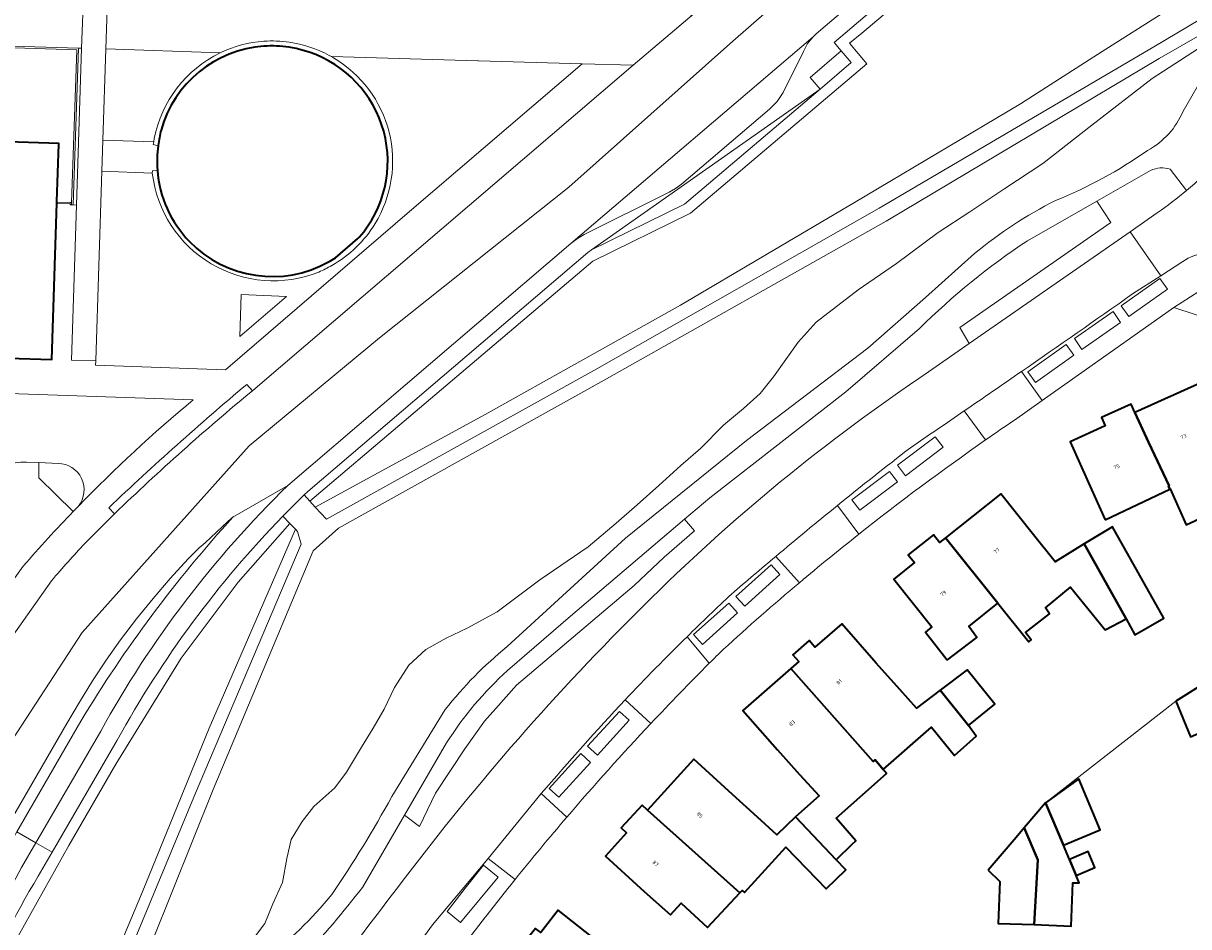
# Model space of a CAD drawing. Header units: metres. Extents: x 197700 to 204338, y 317132 to 325229.
# Tile 666 of 1056: x 202220 to 202331, y 319150 to 319237. Entities that reach past the tile are written whole.
import ezdxf
from ezdxf.enums import TextEntityAlignment as Align

# ---------------------------------------------------------------- set-up
doc = ezdxf.new("R2010")
doc.units = ezdxf.units.M
for name, color, linetype, lineweight in [('B-WE-GR-BEPLANTING_CULTUUR_BODEMBEDEKKER-GV', 90, 'Continuous', 18), ('B-WE-GR-BEPLANTING_CULTUUR_BOSPLANTSOEN-GV', 90, 'Continuous', 18), ('B-WE-GR-BEPLANTING_CULTUUR_HEESTERS-GV', 90, 'Continuous', 18), ('B-WE-GR-BEPLANTING_CULTUUR_VASTE PLANTENVAK-GV', 90, 'Continuous', 18), ('B-WE-IE-TERREINAFSCHEIDING_KUNSTMATIG_HEKWERK-G', 20, 'IE-TERREINAFSCHEIDING-KUNSTMATIG', 18), ('B-WE-IE-TERREINAFSCHEIDING_KUNSTMATIG_MUUR-G', 90, 'IE-TERREINAFSCHEIDING-KUNSTMATIG-DICHT', 18), ('B-WE-OG-BEBOUWING-GV', 7, 'Continuous', 35), ('B-WE-OG-BEBOUWING-T18', 10, 'Continuous', 18), ('B-WE-OG-TERREIN_CULTUURSCHEIDING-GV', 7, 'Continuous', 18), ('B-WE-OG-TERREIN_ERF-GV', 7, 'Continuous', 18), ('B-WE-VH-ONVERHARD-GV', 252, 'Continuous', 18), ('B-WE-VH-VERHARDING_ASFALT-GV', 252, 'Continuous', 18), ('B-WE-VH-VERHARDING_BETON-GV', 252, 'Continuous', 18), ('B-WE-VH-VERHARDING_BETONSTRAATSTEEN-GV', 252, 'Continuous', 18), ('B-WE-VH-VERHARDING_HALFVERHARDING_GRIND-GV', 252, 'Continuous', 18), ('B-WE-VH-VERHARDING_OPEN-GV', 252, 'Continuous', 18), ('B-WE-VH-VERHARDING_STRAATBAKSTEEN-GV', 252, 'Continuous', 18), ('B-WE-VH-VERHARDING_TEGEL-GV', 252, 'Continuous', 18)]:
    doc.layers.add(name, color=color, linetype=linetype, lineweight=lineweight)
doc.styles.add('NLCS-ISO-M200-T18', font='NLCS-ISO.ttf', dxfattribs={"height": 0.36})
doc.linetypes.add('IE-TERREINAFSCHEIDING-KUNSTMATIG', pattern='A,4,[82,NLCS.SHX,S=0.75,R=90,X=0,Y=0],4,-2', length=10)
doc.linetypes.add('IE-TERREINAFSCHEIDING-KUNSTMATIG-DICHT', pattern='A,8,-1,[82,NLCS.SHX,S=0.75,R=90,X=0,Y=0],-1', length=10)

msp = doc.modelspace()

# ---------------------------------------------------------------- linework, layer by layer
at = {"layer": 'B-WE-GR-BEPLANTING_CULTUUR_BODEMBEDEKKER-GV'}
for points in [[(202306.406, 319203.321), (202310.288, 319206.021), (202309.396, 319207.567), (202323.754, 319217.545), (202322.424, 319219.58), (202315.828, 319215.825)], [(202305.534, 319207.45), (202298.519, 319201.422), (202285.559, 319191.313), (202283.173, 319189.282), (202284.103, 319188.166), (202281.231, 319185.672), (202278.354, 319182.964), (202267.166, 319173.463), (202265.207, 319171.258), (202264.111, 319170.048), (202262.235, 319167.419), (202259.439, 319163.185), (202257.906, 319160.023), (202256.49, 319161.089), (202252.477, 319154.206)]]:
    msp.add_lwpolyline(points, dxfattribs=at)
for points in [[(202315.828, 319215.825, 0.047935), (202305.534, 319207.45)], [(202279.252, 319181.03, -0.0487131), (202306.406, 319203.321)], [(202256.381, 319154.898, -0.0362235), (202279.252, 319181.03)], [(202242.217, 319135.572, -0.0124211), (202256.381, 319154.898)], [(202252.477, 319154.206, -0.0233897), (202246.74, 319147.428)]]:
    msp.add_lwpolyline(points, format="xyb", dxfattribs=at)
msp.add_lwpolyline([(202264.011, 319156.339), (202262.276, 319154.134), (202260.552, 319151.919), (202261.833, 319150.859), (202265.41, 319155.181)], close=True, dxfattribs=at)
at = {"layer": 'B-WE-GR-BEPLANTING_CULTUUR_BOSPLANTSOEN-GV'}
for points in [[(202328.519, 319259.658), (202300.054, 319235.597), (202298.885, 319234.627), (202300.529, 319232.682), (202283.724, 319218.456), (202274.426, 319213.885), (202247.48, 319190.998), (202247.989, 319190.447), (202264.17, 319199.261), (202282.787, 319209.671), (202299.346, 319219.457), (202315.166, 319228.865), (202322.957, 319233.841), (202329.867, 319238.227)], [(202335.078, 319237.031), (202328.372, 319233.184), (202302.376, 319217.668), (202275.238, 319202.371), (202250.194, 319188.432), (202247.778, 319186.289), (202238.281, 319163.528), (202228.58, 319139.419)], [(202241.351, 319148.328), (202243.185, 319150.76), (202243.952, 319152.649), (202244.858, 319154.683), (202245.272, 319156.965), (202245.695, 319158.784), (202246.759, 319160.478), (202247.859, 319161.916), (202249.853, 319163.691), (202250.982, 319165.204), (202252.384, 319167.557), (202253.493, 319169.385), (202254.549, 319171.191), (202255.553, 319173.27), (202256.891, 319175.386), (202258.522, 319176.87), (202260.453, 319177.969), (202262.472, 319178.905), (202265.317, 319180.464), (202269.395, 319183.514), (202273.987, 319186.647), (202276.64, 319188.917), (202278.651, 319190.669), (202280.733, 319192.486), (202282.82, 319194.408), (202284.685, 319196.024), (202286.881, 319198.233), (202288.787, 319199.826), (202290.354, 319201.262), (202291.644, 319202.845), (202292.814, 319204.504), (202293.988, 319206.16), (202295.702, 319208.075), (202299.696, 319211.137), (202303.367, 319213.652), (202307.318, 319216.608), (202310.346, 319218.56), (202313.66, 319220.797), (202317.302, 319223.186), (202321.957, 319226.825), (202327.714, 319231.275), (202333.749, 319235.195)], [(202215.697, 319092.101), (202217.36, 319098.563), (202218.374, 319103.968), (202218.836, 319108.303), (202219.071, 319110.505), (202220.304, 319117.562), (202221.15, 319125.084), (202222.223, 319130.635), (202224.451, 319136.931), (202231.506, 319153.732), (202237.894, 319169.37), (202246.096, 319188.343), (202245.581, 319188.887), (202240.634, 319183.292), (202235.221, 319176.044), (202228.999, 319165.955), (202224.509, 319158.205), (202219.702, 319149.57), (202213.126, 319135.131), (202212.347, 319133.356), (202207.689, 319121.063), (202204.568, 319111.275), (202197.652, 319089.695)]]:
    msp.add_lwpolyline(points, dxfattribs=at)
msp.add_lwpolyline([(202335.462, 319238.825), (202335.5, 319241.458), (202336.766, 319244.62), (202333.348, 319240.962), (202329.867, 319238.227), (202322.957, 319233.841), (202315.166, 319228.865), (202299.346, 319219.457), (202282.787, 319209.671), (202264.17, 319199.261), (202247.989, 319190.447), (202249.056, 319189.292), (202274.807, 319203.607), (202301.69, 319218.925), (202327.877, 319234.278)], close=True, dxfattribs=at)
at = {"layer": 'B-WE-GR-BEPLANTING_CULTUUR_HEESTERS-GV'}
for points in [[(202329.425, 319222.642, 0.1886109), (202327.562, 319222.505)], [(202328.197, 319218.477, 0.0182975), (202330.973, 319220.602)], [(202266.313, 319174.876, 0.0680036), (202260.504, 319167.972)]]:
    msp.add_lwpolyline(points, format="xyb", dxfattribs=at)
for points in [[(202327.562, 319222.505), (202322.424, 319219.58)], [(202330.973, 319220.602), (202329.425, 319222.642)], [(202322.424, 319219.58), (202323.754, 319217.545), (202309.396, 319207.567), (202310.288, 319206.021), (202325.598, 319216.67), (202328.197, 319218.477)], [(202262.235, 319167.419), (202264.111, 319170.048), (202265.207, 319171.258), (202267.166, 319173.463), (202278.354, 319182.964), (202281.231, 319185.672), (202284.103, 319188.166), (202283.173, 319189.282), (202272.319, 319180.047), (202266.313, 319174.876)], [(202260.504, 319167.972), (202256.49, 319161.089), (202257.906, 319160.023), (202259.439, 319163.185), (202262.235, 319167.419)]]:
    msp.add_lwpolyline(points, dxfattribs=at)
at = {"layer": 'B-WE-GR-BEPLANTING_CULTUUR_VASTE PLANTENVAK-GV'}
msp.add_lwpolyline([(202223.499, 319194.606), (202221.668, 319194.679), (202221.668, 319193.236), (202224.948, 319190.037), (202225.434, 319190.54)], dxfattribs=at)
msp.add_lwpolyline([(202225.434, 319190.54, 0.6244176), (202223.499, 319194.606)], format="xyb", dxfattribs=at)
at = {"layer": 'B-WE-IE-TERREINAFSCHEIDING_KUNSTMATIG_HEKWERK-G'}
for points in [[(202203.165, 319225.741), (202203.462, 319234.698), (202225.288, 319233.997), (202224.788, 319219.469)], [(202224.665, 319219.471), (202223.387, 319219.495)], [(202224.788, 319219.469), (202224.665, 319219.471)], [(202224.788, 319219.469), (202224.78, 319219.237)]]:
    msp.add_lwpolyline(points, dxfattribs=at)
at = {"layer": 'B-WE-IE-TERREINAFSCHEIDING_KUNSTMATIG_MUUR-G'}
msp.add_lwpolyline([(202329.967, 319171.95), (202317.562, 319162.265)], dxfattribs=at)
at = {"layer": 'B-WE-OG-BEBOUWING-GV'}
for points in [[(202243.101, 319234.348, 0.3164176), (202233.305, 319226.362)], [(202245.495, 319234.256, 0.0543507), (202243.101, 319234.348)], [(202246.182, 319234.131, 0.0157549), (202245.495, 319234.256)], [(202252.168, 319216.143, 0.5358509), (202247.4, 319233.786)], [(202233.305, 319226.362, 0.0308113), (202233.026, 319224.899)], [(202233.022, 319224.873, 0.0533013), (202232.955, 319222.526)], [(202232.955, 319222.526, 0.174174), (202236.001, 319215.76)], [(202236.001, 319215.76, 0.3399711), (202249.269, 319213.798)], [(202249.269, 319213.798, 0.0177819), (202249.92, 319214.192)]]:
    msp.add_lwpolyline(points, format="xyb", dxfattribs=at)
for points in [[(202247.4, 319233.786), (202246.182, 319234.131)], [(202233.026, 319224.899), (202233.022, 319224.873)], [(202249.92, 319214.192), (202252.061, 319216.023), (202252.168, 319216.143)]]:
    msp.add_lwpolyline(points, dxfattribs=at)
for points in [[(202215.541, 319204.738), (202218.646, 319204.64), (202218.729, 319204.637), (202222.906, 319204.505), (202222.906, 319204.508), (202223.384, 319219.4), (202223.387, 319219.495), (202223.389, 319219.57), (202223.564, 319225.012), (202223.567, 319225.098), (202203.281, 319225.737), (202203.165, 319225.741), (202202.96, 319225.747), (202202.316, 319205.157), (202215.472, 319204.74)], [(202337.994, 319186.862), (202339.077, 319187.342), (202343.667, 319189.376), (202343.484, 319189.789), (202342.287, 319192.488), (202342.125, 319192.854), (202339.488, 319191.693), (202336.256, 319198.856), (202334.588, 319198.103), (202332.632, 319202.399), (202326.064, 319199.45), (202327.355, 319196.618), (202329.335, 319192.478), (202329.262, 319192.445), (202329.393, 319192.154), (202329.43, 319192.172), (202330.948, 319188.738), (202335.963, 319191.082)], [(202323.225, 319189.24), (202329.393, 319192.154), (202329.262, 319192.445), (202329.335, 319192.478), (202327.355, 319196.618), (202326.064, 319199.45), (202325.704, 319200.253), (202322.883, 319198.986), (202323.244, 319198.183), (202319.887, 319196.676), (202321.935, 319192.114)], [(202321.245, 319186.935), (202318.458, 319185.214), (202316.398, 319187.795), (202313.28, 319191.703), (202308.013, 319187.501), (202313.01, 319181.283), (202315.954, 319177.62), (202316.17, 319177.783), (202315.654, 319178.499), (202317.926, 319180.269), (202317.56, 319180.851), (202319.927, 319182.812), (202323.221, 319178.751), (202325.217, 319179.791)], [(202325.217, 319179.791), (202326.053, 319178.279), (202328.832, 319179.867), (202323.935, 319188.57), (202321.245, 319186.935)], [(202308.159, 319175.939), (202308.206, 319175.88), (202308.763, 319176.315), (202311.017, 319178.026), (202310.229, 319179.064), (202313.01, 319181.283), (202308.013, 319187.501), (202307.464, 319187.063), (202306.871, 319187.807), (202304.472, 319185.893), (202305.065, 319185.149), (202303.099, 319183.581), (202306.734, 319179.024), (202306.101, 319178.518)], [(202293.28, 319175.068), (202301.13, 319166.204), (202301.316, 319166.378), (202302.08, 319165.449), (202306.697, 319169.491), (202308.89, 319166.786), (202310.931, 319168.612), (202310.219, 319169.629), (202307.519, 319173.005), (202305.244, 319171.287), (202303.682, 319173.075), (202301.429, 319175.565), (202298.132, 319179.324), (202295.583, 319177.088), (202295.021, 319177.728), (202293.479, 319176.375), (202294.04, 319175.735)], [(202293.28, 319175.068), (202288.733, 319171.08), (202292.03, 319167.321), (202294.119, 319164.983), (202295.982, 319162.924), (202293.737, 319160.929), (202297.603, 319156.841), (202297.673, 319156.909), (202299.14, 319158.326), (202299.478, 319158.653), (202297.613, 319160.816), (202302.397, 319165.066), (202302.08, 319165.449), (202301.316, 319166.378), (202301.13, 319166.204)], [(202307.519, 319173.005), (202310.219, 319169.629), (202312.726, 319171.66), (202310.073, 319174.934)], [(202329.967, 319171.95), (202331.346, 319168.56), (202336.498, 319170.813), (202334.734, 319174.943)], [(202288.445, 319153.708), (202288.643, 319153.922), (202288.886, 319153.727), (202292.801, 319158.037), (202295.724, 319155.026), (202296.647, 319154.07), (202298.525, 319155.888), (202297.603, 319156.841), (202293.737, 319160.929), (202291.968, 319159.211), (202290.127, 319160.89), (202287.745, 319163.062), (202284.051, 319166.431), (202279.63, 319161.585)], [(202319.256, 319158.237), (202322.752, 319159.707), (202320.709, 319164.565), (202317.562, 319162.265)], [(202279.318, 319153.821), (202281.826, 319151.601), (202282.829, 319152.724), (202285.365, 319150.378), (202288.445, 319153.708), (202279.63, 319161.585), (202279.114, 319162.055), (202277.135, 319159.885), (202277.651, 319159.414), (202275.623, 319157.191)], [(202317.562, 319162.265), (202315.523, 319159.876), (202316.822, 319156.828), (202316.458, 319150.661), (202319.995, 319150.531), (202320.141, 319154.643), (202320.76, 319154.661), (202320.471, 319155.349), (202319.83, 319156.871), (202319.256, 319158.237)], [(202312.088, 319155.853), (202313.187, 319154.761), (202313.032, 319150.787), (202316.458, 319150.661), (202316.822, 319156.828), (202315.523, 319159.876), (202314.751, 319158.973)], [(202319.83, 319156.871), (202320.471, 319155.349), (202322.247, 319156.096), (202321.606, 319157.618)], [(202281.403, 319147.34), (202279.692, 319145.311), (202275.058, 319148.943), (202271.122, 319152.028), (202269.464, 319149.913), (202268.965, 319150.305), (202267.454, 319148.377), (202267.953, 319147.985), (202267.143, 319146.951), (202274.063, 319141.65), (202276.504, 319139.737), (202277.326, 319139.11), (202281.316, 319144.128), (202283.909, 319141.905), (202285.094, 319140.872), (202286.662, 319142.693), (202285.507, 319143.714)]]:
    msp.add_lwpolyline(points, close=True, dxfattribs=at)
at = {"layer": 'B-WE-OG-TERREIN_CULTUURSCHEIDING-GV'}
for points in [[(202326.263, 319259.255), (202297.42, 319234.708), (202298.082, 319233.901), (202299.044, 319232.785), (202296.076, 319230.261), (202283.172, 319219.299), (202274.305, 319214.94), (202274.304, 319214.94), (202273.949, 319214.69), (202247.273, 319191.929), (202246.928, 319191.596), (202247.48, 319190.998), (202274.426, 319213.885), (202283.724, 319218.456), (202300.529, 319232.682), (202298.885, 319234.627), (202300.054, 319235.597), (202328.519, 319259.658)], [(202330.646, 319228.163), (202335.658, 319236.816)], [(202333.749, 319235.195), (202327.714, 319231.275), (202321.957, 319226.825), (202317.302, 319223.186), (202313.66, 319220.797), (202310.346, 319218.56), (202307.318, 319216.608), (202303.367, 319213.652), (202299.696, 319211.137), (202295.702, 319208.075), (202293.988, 319206.16), (202292.814, 319204.504), (202291.644, 319202.845), (202290.354, 319201.262), (202288.787, 319199.826), (202286.881, 319198.233), (202284.685, 319196.024), (202282.82, 319194.408), (202280.733, 319192.486), (202278.651, 319190.669), (202276.64, 319188.917), (202273.987, 319186.647), (202269.395, 319183.514), (202265.317, 319180.464), (202262.472, 319178.905), (202260.453, 319177.969), (202258.522, 319176.87), (202256.891, 319175.386), (202255.553, 319173.27), (202254.549, 319171.191), (202253.493, 319169.385), (202252.384, 319167.557), (202250.982, 319165.204), (202249.853, 319163.691), (202247.859, 319161.916), (202246.759, 319160.478), (202245.695, 319158.784), (202245.272, 319156.965), (202244.858, 319154.683), (202243.952, 319152.649), (202243.185, 319150.76), (202241.351, 319148.328)], [(202266.264, 319177.147), (202277.544, 319187.474), (202289.072, 319196.788), (202300.613, 319205.598), (202306.11, 319210.423), (202310.778, 319214.59)], [(202224.948, 319190.037), (202221.668, 319193.236), (202221.668, 319194.679), (202220.49, 319194.726)], [(202197.652, 319089.695), (202204.568, 319111.275), (202207.689, 319121.063), (202212.347, 319133.356), (202213.126, 319135.131), (202219.702, 319149.57), (202224.509, 319158.205), (202228.999, 319165.955), (202235.221, 319176.044), (202240.634, 319183.292), (202245.581, 319188.887), (202244.918, 319189.588)], [(202216.997, 319091.841), (202218.605, 319096.448), (202220.377, 319101.009), (202219.131, 319102.048), (202220.982, 319107.793), (202222.239, 319107.487), (202222.557, 319114.549), (202223.642, 319129.873), (202228.591, 319143.909), (202236.59, 319163.19), (202246.666, 319186.908), (202246.299, 319188.128), (202246.096, 319188.343), (202237.894, 319169.37), (202231.506, 319153.732), (202224.451, 319136.931), (202222.223, 319130.635), (202221.15, 319125.084), (202220.304, 319117.562), (202219.071, 319110.505), (202218.836, 319108.303), (202218.374, 319103.968), (202217.36, 319098.563), (202215.697, 319092.101)], [(202213.114, 319174.958), (202213.757, 319175.891), (202220.185, 319184.823)], [(202255.284, 319162.869), (202260.381, 319171.155)], [(202229.134, 319168.235), (202222.935, 319157.565)], [(202222.935, 319157.565), (202221.606, 319155.278)]]:
    msp.add_lwpolyline(points, dxfattribs=at)
for points in [[(202327.261, 319224.43, 0.175925), (202330.646, 319228.163)], [(202318.49, 319219.652, 0.0597051), (202327.261, 319224.43)], [(202310.778, 319214.59, -0.0551424), (202318.49, 319219.652)], [(202220.49, 319194.726, 0.0608468), (202219.421, 319194.655)], [(202220.185, 319184.823, -0.0125621), (202224.948, 319190.037)], [(202244.918, 319189.588, 0.0676163), (202229.134, 319168.235)], [(202260.381, 319171.155, -0.0564998), (202266.264, 319177.147)], [(202249.573, 319153.547, 0.0249942), (202255.284, 319162.869)], [(202221.606, 319155.278, 0.0402511), (202215.662, 319143.331)], [(202243.045, 319147.278, 0.0643283), (202249.573, 319153.547)]]:
    msp.add_lwpolyline(points, format="xyb", dxfattribs=at)
at = {"layer": 'B-WE-OG-TERREIN_ERF-GV'}
for points in [[(202223.389, 319219.57), (202223.387, 319219.495), (202223.384, 319219.4), (202224.662, 319219.373), (202224.664, 319219.241), (202224.78, 319219.237), (202224.937, 319219.232), (202225.452, 319234.163), (202203.584, 319234.844), (202203.281, 319225.737), (202223.567, 319225.098), (202223.564, 319225.012)], [(202245.266, 319210.52), (202240.798, 319206.698), (202240.932, 319210.686)], [(202318.458, 319185.214), (202321.245, 319186.935), (202323.935, 319188.57), (202328.832, 319179.867), (202326.053, 319178.279), (202325.217, 319179.791), (202323.221, 319178.751), (202319.927, 319182.812), (202317.56, 319180.851), (202317.926, 319180.269), (202315.654, 319178.499), (202316.17, 319177.783), (202315.954, 319177.62), (202313.01, 319181.283), (202310.229, 319179.064), (202311.017, 319178.026), (202308.763, 319176.315), (202308.206, 319175.88), (202308.159, 319175.939), (202306.101, 319178.518), (202306.734, 319179.024), (202303.099, 319183.581), (202305.065, 319185.149), (202304.472, 319185.893), (202306.871, 319187.807), (202307.464, 319187.063), (202308.013, 319187.501), (202313.28, 319191.703), (202316.398, 319187.795)], [(202281.826, 319151.601), (202279.318, 319153.821), (202275.623, 319157.191), (202277.651, 319159.414), (202277.135, 319159.885), (202279.114, 319162.055), (202279.63, 319161.585), (202284.051, 319166.431), (202287.745, 319163.062), (202290.127, 319160.89), (202291.968, 319159.211), (202293.737, 319160.929), (202295.982, 319162.924), (202294.119, 319164.983), (202292.03, 319167.321), (202288.733, 319171.08), (202293.28, 319175.068), (202294.04, 319175.735), (202293.479, 319176.375), (202295.021, 319177.728), (202295.583, 319177.088), (202298.132, 319179.324), (202301.429, 319175.565), (202303.682, 319173.075), (202305.244, 319171.287), (202307.519, 319173.005), (202310.073, 319174.934), (202312.726, 319171.66), (202310.219, 319169.629), (202310.931, 319168.612), (202308.89, 319166.786), (202306.697, 319169.491), (202302.08, 319165.449), (202302.397, 319165.066), (202297.613, 319160.816), (202299.478, 319158.653), (202299.14, 319158.326), (202297.673, 319156.909), (202297.603, 319156.841), (202298.525, 319155.888), (202296.647, 319154.07), (202295.724, 319155.026), (202292.801, 319158.037), (202288.886, 319153.727), (202288.643, 319153.922), (202288.445, 319153.708), (202285.365, 319150.378), (202282.829, 319152.724)], [(202334.734, 319174.943), (202336.498, 319170.813), (202331.346, 319168.56), (202329.967, 319171.95)], [(202315.523, 319159.876), (202317.562, 319162.265), (202320.709, 319164.565), (202322.752, 319159.707), (202319.256, 319158.237), (202319.83, 319156.871), (202321.606, 319157.618), (202322.247, 319156.096), (202320.471, 319155.349), (202320.76, 319154.661), (202320.141, 319154.643), (202319.995, 319150.531), (202316.458, 319150.661), (202313.032, 319150.787), (202313.187, 319154.761), (202312.088, 319155.853), (202314.751, 319158.973)]]:
    msp.add_lwpolyline(points, close=True, dxfattribs=at)
for points in [[(202238.927, 319233.722), (202228.058, 319234.089), (202227.774, 319225.405), (202232.602, 319225.234), (202232.646, 319225.561)], [(202232.473, 319222.251), (202227.678, 319222.438), (202227.089, 319204.414), (202227.087, 319204.365), (202227.077, 319203.972), (202239.447, 319203.523), (202256.977, 319218.591), (202273.405, 319232.673), (202263.531, 319232.961), (202263.491, 319232.962), (202249.529, 319233.369)], [(202249.529, 319233.369), (202249.738, 319233.232)], [(202335.685, 319207.511), (202329.783, 319209.447), (202317.235, 319200.594), (202314.592, 319198.73)], [(202335.963, 319191.082), (202330.948, 319188.738), (202329.43, 319192.172), (202329.393, 319192.154), (202323.225, 319189.24), (202321.935, 319192.114), (202319.887, 319196.676), (202323.244, 319198.183), (202322.883, 319198.986), (202325.704, 319200.253), (202326.064, 319199.45), (202332.632, 319202.399)], [(202269.464, 319149.913), (202271.122, 319152.028), (202275.058, 319148.943)]]:
    msp.add_lwpolyline(points, dxfattribs=at)
for points in [[(202232.646, 319225.561, -0.233939), (202238.927, 319233.722)], [(202249.738, 319233.232, -0.4190797), (202253.692, 319217.454)], [(202248.329, 319212.839, -0.4939174), (202232.473, 319222.251)], [(202253.692, 319217.454, -0.1278921), (202249.565, 319213.465)], [(202249.565, 319213.465, -0.0303218), (202248.329, 319212.839)], [(202314.592, 319198.73, 0.0031748), (202311.838, 319196.838)], [(202311.838, 319196.838, 0.0152014), (202299.782, 319187.872)], [(202299.782, 319187.872, 0.0073515), (202294.11, 319183.241)], [(202294.11, 319183.241, 0.009734), (202286.861, 319176.893)], [(202286.861, 319176.893, 0.001867), (202285.522, 319175.563)], [(202285.522, 319175.563, 0.007628), (202279.964, 319169.829)], [(202279.964, 319169.829, 0.0115114), (202271.961, 319160.909)], [(202271.961, 319160.909, 0.0074906), (202267.024, 319154.965)], [(202267.024, 319154.965, 0.0044576), (202264.217, 319151.42)], [(202264.217, 319151.42, 0.0043674), (202259.107, 319144.742)]]:
    msp.add_lwpolyline(points, format="xyb", dxfattribs=at)
at = {"layer": 'B-WE-VH-ONVERHARD-GV'}
for points in [[(202338.534, 319235.236), (202338.031, 319235.933), (202335.658, 319236.816), (202330.646, 319228.163)], [(202315.828, 319215.825), (202322.424, 319219.58), (202327.562, 319222.505)], [(202329.425, 319222.642), (202330.973, 319220.602)], [(202310.778, 319214.59), (202306.11, 319210.423), (202300.613, 319205.598), (202289.072, 319196.788), (202277.544, 319187.474), (202266.264, 319177.147)], [(202266.313, 319174.876), (202272.319, 319180.047), (202283.173, 319189.282), (202285.559, 319191.313), (202298.519, 319201.422), (202305.534, 319207.45)], [(202260.381, 319171.155), (202255.284, 319162.869)], [(202252.477, 319154.206), (202256.49, 319161.089), (202260.504, 319167.972)]]:
    msp.add_lwpolyline(points, dxfattribs=at)
for points in [[(202330.646, 319228.163, -0.175925), (202327.261, 319224.43)], [(202327.261, 319224.43, -0.0597051), (202318.49, 319219.652)], [(202327.562, 319222.505, -0.1886109), (202329.425, 319222.642)], [(202330.973, 319220.602, 0.0211248), (202333.986, 319223.308)], [(202318.49, 319219.652, 0.0551424), (202310.778, 319214.59)], [(202305.534, 319207.45, -0.047935), (202315.828, 319215.825)], [(202266.264, 319177.147, 0.0564998), (202260.381, 319171.155)], [(202260.504, 319167.972, -0.0680036), (202266.313, 319174.876)], [(202255.284, 319162.869, -0.0249942), (202249.573, 319153.547)], [(202246.74, 319147.428, 0.0233897), (202252.477, 319154.206)], [(202249.573, 319153.547, -0.0643283), (202243.045, 319147.278)]]:
    msp.add_lwpolyline(points, format="xyb", dxfattribs=at)
at = {"layer": 'B-WE-VH-VERHARDING_ASFALT-GV'}
for points in [[(202222.876, 319183.424), (202217.67, 319176.086), (202210.15, 319164.994), (202215.107, 319162.114), (202225.786, 319178.485), (202241.698, 319196.293), (202254.119, 319206.584), (202272.146, 319220.937), (202287.769, 319234.839), (202299.731, 319245.327), (202314.135, 319257.277), (202330.283, 319270.846), (202327.139, 319274.236), (202316.77, 319265.316), (202316.268, 319264.888), (202283.658, 319237.111), (202278.283, 319232.533)], [(202272.344, 319215.562), (202295.405, 319235.26), (202295.657, 319235.495), (202295.928, 319235.711), (202318.232, 319254.702), (202325.855, 319261.193)], [(202299.731, 319245.327), (202287.769, 319234.839), (202272.146, 319220.937), (202254.119, 319206.584), (202241.698, 319196.293), (202225.786, 319178.485), (202215.107, 319162.114)], [(202278.283, 319232.533), (202275.43, 319230.103), (202242.033, 319201.541), (202242.002, 319201.516)], [(202218.669, 319160.045), (202224.337, 319169.813), (202225.523, 319171.867), (202226.771, 319173.886), (202228.08, 319175.864), (202229.453, 319177.801), (202230.967, 319179.798), (202232.546, 319181.747), (202234.183, 319183.646), (202235.872, 319185.499), (202236.395, 319186.034), (202236.941, 319186.548), (202237.494, 319187.052), (202238.045, 319187.561), (202238.587, 319188.064), (202239.673, 319189.06), (202240.218, 319189.554), (202240.152, 319189.481), (202245.381, 319192.506), (202272.344, 319215.562)], [(202245.381, 319192.506), (202240.152, 319189.481)], [(202228.903, 319189.825), (202228.884, 319189.807)], [(202225.667, 319170.049), (202219.583, 319159.514), (202221.375, 319158.472), (202227.559, 319169.104)], [(202210.806, 319136.795), (202214.027, 319144.117), (202216.849, 319150.202), (202220.007, 319156.12), (202221.375, 319158.472), (202219.583, 319159.514)]]:
    msp.add_lwpolyline(points, dxfattribs=at)
msp.add_lwpolyline([(202295.405, 319235.26), (202272.344, 319215.562), (202272.964, 319216.019), (202273.621, 319216.423), (202281.705, 319220.433), (202282.309, 319220.796), (202282.879, 319221.211), (202291.27, 319228.364), (202291.982, 319229.096), (202292.545, 319229.951), (202294.499, 319233.859), (202294.881, 319234.605)], close=True, dxfattribs=at)
for points in [[(202242.002, 319201.516, 0.019909), (202228.903, 319189.825)], [(202227.559, 319169.104, -0.0736498), (202245.381, 319192.506)], [(202240.152, 319189.481, 0.049743), (202225.667, 319170.049)], [(202228.884, 319189.807, 0.0056962), (202226.074, 319186.999)], [(202226.074, 319186.999, 0.0155122), (202222.876, 319183.424)]]:
    msp.add_lwpolyline(points, format="xyb", dxfattribs=at)
at = {"layer": 'B-WE-VH-VERHARDING_BETON-GV'}
msp.add_lwpolyline([(202228.343, 319242.811), (202226.038, 319242.885), (202225.935, 319239.859), (202225.742, 319234.154), (202225.237, 319219.223), (202224.776, 319204.451), (202227.089, 319204.414), (202227.678, 319222.438), (202227.774, 319225.405), (202228.058, 319234.089), (202228.244, 319239.788)], close=True, dxfattribs=at)
at = {"layer": 'B-WE-VH-VERHARDING_BETONSTRAATSTEEN-GV'}
for points in [[(202249.331, 319233.474), (202249.529, 319233.369), (202263.491, 319232.962), (202263.531, 319232.961), (202273.405, 319232.673), (202273.406, 319232.673), (202278.283, 319232.533), (202283.658, 319237.111), (202293.126, 319247.704), (202290.073, 319247.812), (202285.184, 319247.985), (202278.374, 319248.226), (202278.336, 319247.44), (202268.289, 319247.795), (202268.243, 319246.346)], [(202182.642, 319238.508), (202182.541, 319234.788), (202184.801, 319234.754), (202186.247, 319234.732), (202186.302, 319234.731), (202191.245, 319234.612), (202193.432, 319234.592), (202193.459, 319235.131), (202203.387, 319234.85), (202203.584, 319234.844), (202225.452, 319234.163), (202225.742, 319234.154), (202225.935, 319239.859)], [(202228.244, 319239.788), (202228.058, 319234.089), (202238.927, 319233.722)], [(202233.022, 319224.873), (202232.565, 319224.993), (202232.602, 319225.234), (202227.774, 319225.405), (202227.678, 319222.438), (202232.473, 319222.251), (202232.487, 319222.491), (202232.955, 319222.526)], [(202236.375, 319200.671), (202207.74, 319201.641)], [(202220.49, 319194.726), (202221.668, 319194.679), (202223.499, 319194.606)]]:
    msp.add_lwpolyline(points, dxfattribs=at)
for points in [[(202238.927, 319233.722, -0.0953737), (202243.11, 319234.825)], [(202243.11, 319234.825, -0.0526219), (202245.504, 319234.737)], [(202245.504, 319234.737, -0.0885129), (202249.331, 319233.474)], [(202232.955, 319222.526, -0.0533013), (202233.022, 319224.873)], [(202225.434, 319190.54, -0.026653), (202236.375, 319200.671)], [(202219.421, 319194.655, -0.0608468), (202220.49, 319194.726)], [(202223.499, 319194.606, -0.6244176), (202225.434, 319190.54)]]:
    msp.add_lwpolyline(points, format="xyb", dxfattribs=at)
at = {"layer": 'B-WE-VH-VERHARDING_HALFVERHARDING_GRIND-GV'}
for points in [[(202225.237, 319219.223), (202225.742, 319234.154), (202225.452, 319234.163), (202224.937, 319219.232)], [(202245.266, 319210.52), (202240.932, 319210.686), (202240.798, 319206.698)]]:
    msp.add_lwpolyline(points, close=True, dxfattribs=at)
for points in [[(202233.305, 319226.362, -0.3164176), (202243.101, 319234.348)], [(202243.11, 319234.825, 0.0953737), (202238.927, 319233.722)], [(202243.101, 319234.348, -0.0543507), (202245.495, 319234.256)], [(202245.504, 319234.737, 0.0526219), (202243.11, 319234.825)], [(202245.495, 319234.256, -0.0157549), (202246.182, 319234.131)], [(202249.331, 319233.474, 0.0885129), (202245.504, 319234.737)], [(202247.4, 319233.786, -0.5358509), (202252.168, 319216.143)], [(202238.927, 319233.722, 0.233939), (202232.646, 319225.561)], [(202253.692, 319217.454, 0.4190797), (202249.738, 319233.232)], [(202233.026, 319224.899, -0.0308113), (202233.305, 319226.362)], [(202232.473, 319222.251, 0.4939174), (202248.329, 319212.839)], [(202236.001, 319215.76, -0.174174), (202232.955, 319222.526)], [(202249.565, 319213.465, 0.1278921), (202253.692, 319217.454)], [(202249.269, 319213.798, -0.3399711), (202236.001, 319215.76)], [(202249.92, 319214.192, -0.0177819), (202249.269, 319213.798)], [(202248.329, 319212.839, 0.0303218), (202249.565, 319213.465)]]:
    msp.add_lwpolyline(points, format="xyb", dxfattribs=at)
for points in [[(202246.182, 319234.131), (202247.4, 319233.786)], [(202249.738, 319233.232), (202249.529, 319233.369), (202249.331, 319233.474)], [(202232.646, 319225.561), (202232.602, 319225.234), (202232.565, 319224.993), (202233.022, 319224.873), (202233.026, 319224.899)], [(202232.955, 319222.526), (202232.487, 319222.491), (202232.473, 319222.251)], [(202252.061, 319216.023), (202249.92, 319214.192)], [(202252.168, 319216.143), (202252.061, 319216.023)]]:
    msp.add_lwpolyline(points, dxfattribs=at)
at = {"layer": 'B-WE-VH-VERHARDING_OPEN-GV'}
for points in [[(202335.462, 319238.825), (202327.877, 319234.278), (202301.69, 319218.925), (202274.807, 319203.607), (202249.056, 319189.292), (202247.989, 319190.447), (202247.48, 319190.998), (202246.928, 319191.596), (202245.915, 319190.599), (202244.918, 319189.588), (202245.581, 319188.887), (202246.096, 319188.343), (202246.299, 319188.128), (202246.666, 319186.908), (202236.59, 319163.19), (202228.591, 319143.909)], [(202228.58, 319139.419), (202238.281, 319163.528), (202247.778, 319186.289), (202250.194, 319188.432), (202275.238, 319202.371), (202302.376, 319217.668), (202328.372, 319233.184), (202335.078, 319237.031)], [(202240.152, 319189.481), (202240.218, 319189.554), (202239.673, 319189.06), (202238.587, 319188.064), (202238.045, 319187.561), (202237.494, 319187.052), (202236.941, 319186.548), (202236.395, 319186.034), (202235.872, 319185.499), (202234.183, 319183.646), (202232.546, 319181.747), (202230.967, 319179.798), (202229.453, 319177.801), (202228.08, 319175.864), (202226.771, 319173.886), (202225.523, 319171.867), (202224.337, 319169.813), (202218.669, 319160.045), (202217.288, 319157.665)], [(202218.221, 319157.156), (202219.583, 319159.514), (202225.667, 319170.049)]]:
    msp.add_lwpolyline(points, dxfattribs=at)
for points in [[(202298.082, 319233.901), (202295.119, 319231.38), (202296.076, 319230.261), (202299.044, 319232.785)], [(202296.076, 319230.261), (202274.305, 319214.94), (202283.172, 319219.299)]]:
    msp.add_lwpolyline(points, close=True, dxfattribs=at)
msp.add_lwpolyline([(202225.667, 319170.049, -0.049743), (202240.152, 319189.481)], format="xyb", dxfattribs=at)
at = {"layer": 'B-WE-VH-VERHARDING_STRAATBAKSTEEN-GV'}
for points in [[(202241.462, 319202.129), (202242.002, 319201.516), (202242.033, 319201.541), (202275.43, 319230.103), (202278.283, 319232.533), (202273.406, 319232.673), (202273.405, 319232.673), (202256.977, 319218.591), (202239.447, 319203.523), (202227.077, 319203.972), (202227.087, 319204.365), (202227.089, 319204.414), (202224.776, 319204.451), (202225.237, 319219.223), (202224.937, 319219.232), (202224.78, 319219.237), (202224.664, 319219.241), (202224.662, 319219.373), (202223.384, 319219.4), (202222.906, 319204.508), (202222.906, 319204.505), (202218.729, 319204.637)], [(202328.197, 319218.477), (202325.598, 319216.67)], [(202325.84, 319210.746), (202328.519, 319212.481), (202325.598, 319216.67), (202310.288, 319206.021), (202306.406, 319203.321)], [(202325.598, 319216.67), (202328.519, 319212.481), (202330.631, 319213.849)], [(202330.631, 319213.849), (202328.519, 319212.481), (202325.84, 319210.746)], [(202332.954, 319211.483), (202329.783, 319209.447), (202335.685, 319207.511), (202342.125, 319192.854), (202342.287, 319192.488), (202345.947, 319194.066), (202339.046, 319209.726), (202338.289, 319211.594), (202338.124, 319211.941), (202337.934, 319212.275)], [(202315.253, 319203.359), (202317.235, 319200.594), (202329.783, 319209.447), (202332.954, 319211.483)], [(202314.592, 319198.73), (202317.235, 319200.594), (202315.253, 319203.359)], [(202207.74, 319201.641), (202236.375, 319200.671)], [(202309.798, 319199.6), (202311.838, 319196.838)], [(202311.838, 319196.838), (202309.798, 319199.6)], [(202225.434, 319190.54), (202224.948, 319190.037)], [(202299.782, 319187.872), (202297.73, 319190.593)], [(202297.73, 319190.593), (202299.782, 319187.872)], [(202228.884, 319189.807), (202228.319, 319190.369)], [(202291.85, 319185.74), (202294.11, 319183.241)], [(202294.11, 319183.241), (202291.85, 319185.74)], [(202220.185, 319184.823), (202213.757, 319175.891), (202213.114, 319174.958), (202202.198, 319159.111), (202202.106, 319159.18), (202202.682, 319159.987)], [(202205.267, 319157.791), (202210.15, 319164.994), (202217.67, 319176.086), (202222.876, 319183.424)], [(202283.408, 319178.094), (202285.522, 319175.563)], [(202285.522, 319175.563), (202283.408, 319178.094)], [(202277.5, 319172.084), (202279.964, 319169.829)], [(202279.964, 319169.829), (202277.5, 319172.084)], [(202226.406, 319104.991), (202226.17, 319104.261), (202230.553, 319102.029), (202230.708, 319102.489), (202232.04, 319106.427), (202237.228, 319118.764), (202239.22, 319122.42), (202243.061, 319128.18), (202245.258, 319131.315), (202252.276, 319141.07), (202256.38, 319146.806), (202259.152, 319150.647), (202264.463, 319156.967), (202269.522, 319163.148)], [(202271.961, 319160.909), (202269.522, 319163.148), (202264.463, 319156.967)], [(202269.522, 319163.148), (202271.961, 319160.909)], [(202267.024, 319154.965), (202264.463, 319156.967), (202259.152, 319150.647), (202256.38, 319146.806), (202259.107, 319144.742)], [(202264.463, 319156.967), (202267.024, 319154.965)]]:
    msp.add_lwpolyline(points, dxfattribs=at)
for points in [[(202333.986, 319223.308, -0.0211248), (202330.973, 319220.602)], [(202330.973, 319220.602, -0.0182975), (202328.197, 319218.477)], [(202330.631, 319213.849, -0.1152978), (202332.836, 319214.685)], [(202332.836, 319214.685, 0.1152978), (202330.631, 319213.849)], [(202315.253, 319203.359, 0.0019487), (202325.84, 319210.746)], [(202325.84, 319210.746, -0.0019487), (202315.253, 319203.359)], [(202306.406, 319203.321, 0.0487131), (202279.252, 319181.03)], [(202309.798, 319199.6, 0.0010497), (202315.253, 319203.359)], [(202315.253, 319203.359, -0.0010497), (202309.798, 319199.6)], [(202228.319, 319190.369, -0.0158417), (202241.462, 319202.129)], [(202236.375, 319200.671, 0.026653), (202225.434, 319190.54)], [(202304.678, 319196.1, 0.0009806), (202309.798, 319199.6)], [(202309.798, 319199.6, -0.0009806), (202304.678, 319196.1)], [(202311.838, 319196.838, -0.0031748), (202314.592, 319198.73)], [(202297.73, 319190.593, -0.0053725), (202304.678, 319196.1)], [(202304.678, 319196.1, 0.0053725), (202297.73, 319190.593)], [(202299.782, 319187.872, -0.0152014), (202311.838, 319196.838)], [(202291.85, 319185.74, -0.0046034), (202297.73, 319190.593)], [(202297.73, 319190.593, 0.0046034), (202291.85, 319185.74)], [(202224.948, 319190.037, 0.0125621), (202220.185, 319184.823)], [(202226.074, 319186.999, -0.0056962), (202228.884, 319189.807)], [(202294.11, 319183.241, -0.0073515), (202299.782, 319187.872)], [(202222.876, 319183.424, -0.0155122), (202226.074, 319186.999)], [(202287.651, 319182.161, -0.0033217), (202291.85, 319185.74)], [(202291.85, 319185.74, 0.0033217), (202287.651, 319182.161)], [(202286.861, 319176.893, -0.009734), (202294.11, 319183.241)], [(202283.408, 319178.094, -0.0059938), (202287.651, 319182.161)], [(202287.651, 319182.161, 0.0059938), (202283.408, 319178.094)], [(202279.252, 319181.03, 0.0362235), (202256.381, 319154.898)], [(202277.5, 319172.084, -0.0087228), (202283.408, 319178.094)], [(202283.408, 319178.094, 0.0087228), (202277.5, 319172.084)], [(202285.522, 319175.563, -0.001867), (202286.861, 319176.893)], [(202279.964, 319169.829, -0.007628), (202285.522, 319175.563)], [(202269.522, 319163.148, -0.0104257), (202277.5, 319172.084)], [(202277.5, 319172.084, 0.0104257), (202269.522, 319163.148)], [(202271.961, 319160.909, -0.0115114), (202279.964, 319169.829)], [(202267.024, 319154.965, -0.0074906), (202271.961, 319160.909)], [(202256.381, 319154.898, 0.0124211), (202242.217, 319135.572)], [(202264.217, 319151.42, -0.0044576), (202267.024, 319154.965)], [(202259.107, 319144.742, -0.0043674), (202264.217, 319151.42)]]:
    msp.add_lwpolyline(points, format="xyb", dxfattribs=at)
for points in [[(202325.481, 319208.593), (202324.76, 319209.612), (202328.434, 319212.209), (202329.155, 319211.189)], [(202325.481, 319208.593), (202329.155, 319211.189), (202328.434, 319212.209), (202324.76, 319209.612)], [(202321.009, 319205.466), (202320.295, 319206.49), (202323.986, 319209.063), (202324.7, 319208.039)], [(202321.009, 319205.466), (202324.7, 319208.039), (202323.986, 319209.063), (202320.295, 319206.49)], [(202316.578, 319202.326), (202315.856, 319203.344), (202319.527, 319205.946), (202320.249, 319204.927)], [(202316.578, 319202.326), (202320.249, 319204.927), (202319.527, 319205.946), (202315.856, 319203.344)], [(202304.213, 319193.429), (202307.804, 319196.139), (202307.052, 319197.136), (202303.461, 319194.426)], [(202304.213, 319193.429), (202303.461, 319194.426), (202307.052, 319197.136), (202307.804, 319196.139)], [(202299.856, 319190.144), (202299.104, 319191.141), (202302.697, 319193.849), (202303.449, 319192.852)], [(202299.856, 319190.144), (202303.449, 319192.852), (202302.697, 319193.849), (202299.104, 319191.141)], [(202288.896, 319181.004), (202292.238, 319184.017), (202291.402, 319184.944), (202288.06, 319181.932)], [(202288.896, 319181.004), (202288.06, 319181.932), (202291.402, 319184.944), (202292.238, 319184.017)], [(202284.868, 319177.365), (202288.208, 319180.379), (202287.372, 319181.306), (202284.032, 319178.292)], [(202284.868, 319177.365), (202284.032, 319178.292), (202287.372, 319181.306), (202288.208, 319180.379)], [(202274.86, 319166.82), (202277.892, 319170.143), (202276.97, 319170.985), (202273.938, 319167.661)], [(202274.86, 319166.82), (202273.938, 319167.661), (202276.97, 319170.985), (202277.892, 319170.143)], [(202271.188, 319162.792), (202274.221, 319166.115), (202273.299, 319166.957), (202270.266, 319163.634)], [(202271.188, 319162.792), (202270.266, 319163.634), (202273.299, 319166.957), (202274.221, 319166.115)], [(202264.011, 319156.339), (202265.41, 319155.181), (202261.833, 319150.859), (202260.552, 319151.919), (202262.276, 319154.134)]]:
    msp.add_lwpolyline(points, close=True, dxfattribs=at)
at = {"layer": 'B-WE-VH-VERHARDING_TEGEL-GV'}
for points in [[(202325.855, 319261.193), (202318.232, 319254.702), (202295.928, 319235.711), (202295.657, 319235.495), (202295.405, 319235.26), (202294.881, 319234.605), (202294.499, 319233.859), (202292.545, 319229.951), (202291.982, 319229.096), (202291.27, 319228.364), (202282.879, 319221.211), (202282.309, 319220.796), (202281.705, 319220.433), (202273.621, 319216.423), (202272.964, 319216.019), (202272.344, 319215.562), (202245.381, 319192.506)], [(202296.076, 319230.261), (202295.119, 319231.38), (202298.082, 319233.901), (202297.42, 319234.708), (202326.263, 319259.255)], [(202244.918, 319189.588), (202245.915, 319190.599), (202246.928, 319191.596), (202247.273, 319191.929), (202273.949, 319214.69), (202274.304, 319214.94), (202274.305, 319214.94), (202296.076, 319230.261)], [(202242.002, 319201.516), (202241.462, 319202.129)], [(202228.319, 319190.369), (202228.884, 319189.807), (202228.903, 319189.825)], [(202227.559, 319169.104), (202221.375, 319158.472), (202222.935, 319157.565), (202229.134, 319168.235)], [(202221.606, 319155.278), (202222.935, 319157.565), (202221.375, 319158.472), (202220.007, 319156.12), (202216.849, 319150.202), (202214.027, 319144.117), (202210.806, 319136.795)]]:
    msp.add_lwpolyline(points, dxfattribs=at)
for points in [[(202241.462, 319202.129, 0.0158417), (202228.319, 319190.369)], [(202228.903, 319189.825, -0.019909), (202242.002, 319201.516)], [(202245.381, 319192.506, 0.0736498), (202227.559, 319169.104)], [(202229.134, 319168.235, -0.0676163), (202244.918, 319189.588)], [(202215.662, 319143.331, -0.0402511), (202221.606, 319155.278)]]:
    msp.add_lwpolyline(points, format="xyb", dxfattribs=at)

# ---------------------------------------------------------------- texts
at = {"layer": 'B-WE-OG-BEBOUWING-T18', "style": 'NLCS-ISO-M200-T18'}
for s, rotation, p in [('73', 24.1, (202330.698, 319197.146)), ('75', 24.1, (202324.327, 319194.285)), ('77', 38.5, (202312.899, 319186.282)), ('79', 38.5, (202307.808, 319182.221)), ('81', 41.2, (202297.89, 319173.791)), ('83', 41.2, (202293.403, 319169.855)), ('85', 317.7, (202284.615, 319161.114)), ('87', 317.7, (202280.401, 319156.494))]:
    msp.add_text(s, height=0.36, rotation=rotation, dxfattribs=at).set_placement(p, align=Align.MIDDLE)

doc.saveas('drawing.dxf')
